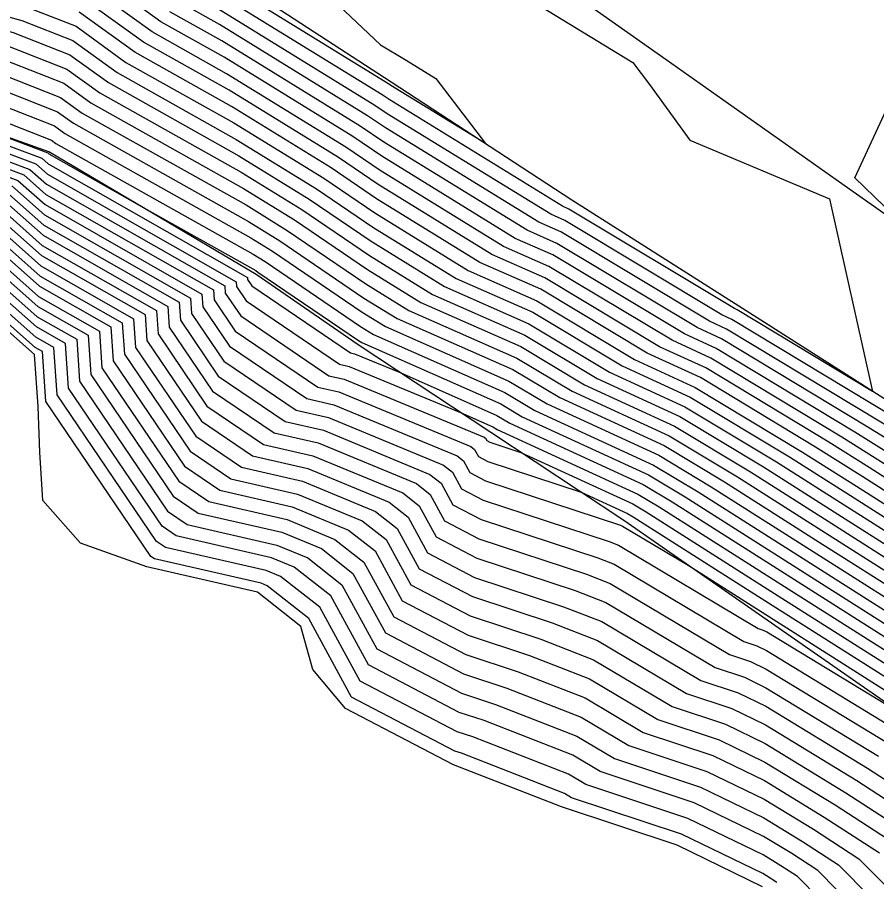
# Model space of a CAD drawing. Extents: x 2188792 to 2191981, y 386090 to 389710.
# Drawn here: x 2189496.01 to 2189532.96, y 386998.36 to 387035.52 of the extents above; entities that cross this region are included whole.
import ezdxf

# ---------------------------------------------------------------- set-up
doc = ezdxf.new("R2010")
doc.units = 0
for name, color, linetype in [('DTM Contours Major', 7, 'Continuous'), ('DTM Contours Minor', 7, 'Continuous'), ('PH Exist DTM Breakline', 7, 'Continuous')]:
    doc.layers.add(name, color=color, linetype=linetype)

msp = doc.modelspace()

# ---------------------------------------------------------------- linework, layer by layer
at = {"layer": 'DTM Contours Major'}
for points in [[(2189496.579, 387035.903), (2189498.535, 387035.133), (2189500.683, 387033.581), (2189505.323, 387030.978), (2189509.186, 387028.598), (2189511.377, 387027.107), (2189515.39, 387024.639), (2189518.348, 387023.332), (2189522.55, 387020.81), (2189525.16, 387019.609), (2189529.773, 387016.829), (2189532.093, 387015.358), (2189534.28, 387013.971)], [(2189541.3, 387012.579), (2189540.62, 387013.01), (2189534.236, 387016.85), (2189533.431, 387017.361), (2189532.577, 387017.903), (2189526.281, 387021.697), (2189525.234, 387022.179), (2189519.206, 387025.796), (2189517.93, 387026.36), (2189511.762, 387030.154), (2189510.758, 387030.837), (2189504.803, 387034.505), (2189502.563, 387035.761)], [(2189474.366, 387021.529), (2189476.486, 387025.406), (2189476.677, 387025.823), (2189476.816, 387027.898), (2189478.811, 387030.392), (2189481.801, 387033.39), (2189483.462, 387034.192), (2189484.901, 387034.346), (2189487.57, 387034.862), (2189491.781, 387034.123), (2189494.699, 387033.322), (2189497.874, 387032.071), (2189498.802, 387031.4), (2189505.843, 387027.45), (2189507.614, 387026.359), (2189510.993, 387024.06), (2189512.85, 387022.918), (2189517.491, 387020.868), (2189519.866, 387019.442), (2189524.039, 387017.522), (2189526.969, 387015.756), (2189530.756, 387013.354), (2189534.324, 387011.091)], [(2189493.133, 387030.931), (2189497.063, 387029.457), (2189497.334, 387029.217), (2189505.908, 387024.329), (2189505.914, 387024.241), (2189506.098, 387023.968), (2189510.337, 387021.094), (2189510.507, 387021.055), (2189512.465, 387020.244), (2189516.633, 387018.403), (2189517.183, 387018.074), (2189522.918, 387015.434), (2189524.165, 387014.683), (2189529.418, 387011.351), (2189534.368, 387008.211)], [(2189495.776, 387028.269), (2189497.178, 387027.026), (2189503.46, 387023.444), (2189503.505, 387022.784), (2189504.89, 387020.739), (2189507.996, 387018.633), (2189509.392, 387018.313), (2189514.335, 387016.267), (2189514.714, 387015.969), (2189515.105, 387015.253), (2189516.046, 387014.761), (2189521.454, 387012.981), (2189521.856, 387012.824), (2189527.859, 387009.246), (2189528.079, 387009.173), (2189528.241, 387009.095), (2189534.155, 387005.494)], [(2189494.489, 387027.08), (2189497.023, 387024.835), (2189501.013, 387022.559), (2189501.097, 387021.328), (2189503.682, 387017.51), (2189505.655, 387016.172), (2189508.277, 387015.572), (2189511.417, 387014.272), (2189512.339, 387013.547), (2189513.289, 387011.808), (2189515.576, 387010.611), (2189519.011, 387009.48), (2189520.962, 387008.719), (2189524.775, 387006.447), (2189526.729, 387005.799), (2189528.171, 387005.099), (2189532.099, 387002.707), (2189535.722, 387000.36)], [(2189493.201, 387025.892), (2189496.867, 387022.643), (2189498.566, 387021.675), (2189498.689, 387019.871), (2189502.474, 387014.281), (2189503.314, 387013.712), (2189507.162, 387012.83), (2189508.499, 387012.277), (2189509.964, 387011.125), (2189511.472, 387008.362), (2189515.106, 387006.462), (2189516.569, 387005.98), (2189520.068, 387004.615), (2189521.691, 387003.647), (2189525.38, 387002.425), (2189528.1, 387001.103), (2189529.773, 387000.085), (2189531.315, 386999.086), (2189532.687, 386997.697)]]:
    msp.add_lwpolyline(points, dxfattribs=at)
at = {"layer": 'DTM Contours Minor'}
for points in [[(2189526.954, 387022.949), (2189526.844, 387023), (2189519.72, 387027.275), (2189519.454, 387027.392), (2189511.992, 387031.982), (2189511.701, 387032.18), (2189504.49, 387036.621), (2189503.692, 387037.07), (2189499.593, 387040.031), (2189499.586, 387040.034), (2189499.451, 387040.071), (2189499.577, 387040.214), (2189499.677, 387040.234), (2189500.222, 387040.342), (2189507.902, 387043.051), (2189509.62, 387041.43), (2189515.531, 387037.815), (2189522.468, 387033.573), (2189523.19, 387032.623), (2189524.927, 387030.236), (2189530.924, 387027.714), (2189532.781, 387019.437), (2189526.954, 387022.949)], [(2189512.069, 387032.591), (2189512.015, 387032.628), (2189504.386, 387037.327), (2189504.068, 387037.506), (2189502.4, 387038.711), (2189505.747, 387039.891), (2189511.63, 387034.341), (2189512.724, 387033.671), (2189514.009, 387032.886), (2189516.134, 387030.091), (2189512.069, 387032.591)], [(2189541.265, 387012.021), (2189540.31, 387012.625), (2189534.244, 387016.274), (2189533.163, 387016.96), (2189532.016, 387017.688), (2189526.057, 387021.279), (2189524.697, 387021.905), (2189519.034, 387025.303), (2189517.422, 387026.015), (2189511.685, 387029.544), (2189510.443, 387030.389), (2189504.907, 387033.799), (2189502.187, 387035.325), (2189499.064, 387037.582)], [(2189490.4, 387036.98), (2189496.203, 387035.387), (2189498.403, 387034.52), (2189500.306, 387033.145), (2189505.427, 387030.272), (2189508.872, 387028.15), (2189511.301, 387026.497), (2189514.882, 387024.294), (2189518.177, 387022.839), (2189522.013, 387020.537), (2189524.936, 387019.192), (2189529.212, 387016.615), (2189531.826, 387014.957), (2189534.289, 387013.395)], [(2189534.253, 387015.698), (2189532.896, 387016.56), (2189531.455, 387017.473), (2189525.833, 387020.862), (2189524.16, 387021.631), (2189518.863, 387024.81), (2189516.914, 387025.671), (2189511.608, 387028.935), (2189510.129, 387029.941), (2189505.011, 387033.094), (2189501.811, 387034.889), (2189498.932, 387036.97)], [(2189490.745, 387036.266), (2189495.827, 387034.871), (2189498.271, 387033.908), (2189499.93, 387032.709), (2189505.531, 387029.567), (2189508.557, 387027.703), (2189511.224, 387025.888), (2189514.374, 387023.95), (2189518.005, 387022.346), (2189521.477, 387020.263), (2189524.712, 387018.774), (2189528.651, 387016.4), (2189531.558, 387014.556), (2189534.297, 387012.819)], [(2189534.262, 387015.122), (2189532.628, 387016.159), (2189530.894, 387017.259), (2189525.609, 387020.444), (2189523.624, 387021.358), (2189518.691, 387024.317), (2189516.406, 387025.327), (2189511.531, 387028.325), (2189509.815, 387029.494), (2189505.115, 387032.389), (2189501.435, 387034.453), (2189498.8, 387036.357)], [(2189541.335, 387013.137), (2189540.93, 387013.394), (2189534.227, 387017.426), (2189533.698, 387017.762), (2189533.137, 387018.117), (2189526.506, 387022.114), (2189525.771, 387022.453), (2189519.377, 387026.289), (2189518.438, 387026.704), (2189511.839, 387030.763), (2189511.072, 387031.285), (2189504.698, 387035.21), (2189502.939, 387036.197)], [(2189534.271, 387014.547), (2189532.361, 387015.758), (2189530.333, 387017.044), (2189525.385, 387020.027), (2189523.087, 387021.084), (2189518.52, 387023.825), (2189515.898, 387024.983), (2189511.454, 387027.716), (2189509.5, 387029.046), (2189505.219, 387031.683), (2189501.059, 387034.017), (2189498.667, 387035.745)], [(2189541.37, 387013.696), (2189541.24, 387013.778), (2189534.218, 387018.002), (2189533.966, 387018.162), (2189533.698, 387018.332), (2189526.73, 387022.532), (2189526.307, 387022.726), (2189519.549, 387026.782), (2189518.946, 387027.048), (2189511.915, 387031.372), (2189511.387, 387031.732), (2189504.594, 387035.916)], [(2189476.02, 387025.294), (2189476.256, 387025.811), (2189476.428, 387028.375), (2189478.024, 387030.37), (2189481.708, 387034.064), (2189483.108, 387034.739), (2189484.32, 387034.869), (2189487.62, 387035.507), (2189491.436, 387034.837), (2189495.075, 387033.838), (2189498.006, 387032.683), (2189499.178, 387031.836), (2189505.739, 387028.156), (2189507.928, 387026.807), (2189511.07, 387024.669), (2189513.358, 387023.262), (2189517.662, 387021.36), (2189520.403, 387019.716), (2189524.263, 387017.939), (2189527.529, 387015.971), (2189531.023, 387013.755), (2189534.315, 387011.667)], [(2189491.09, 387035.551), (2189495.451, 387034.354), (2189498.138, 387033.296), (2189499.554, 387032.273), (2189505.635, 387028.861), (2189508.243, 387027.255), (2189511.147, 387025.278), (2189513.866, 387023.606), (2189517.834, 387021.853), (2189520.94, 387019.989), (2189524.488, 387018.357), (2189528.09, 387016.186), (2189531.291, 387014.155), (2189534.306, 387012.243)], [(2189539.077, 387032.987), (2189539.835, 387032.827), (2189540.595, 387032.375), (2189546.922, 387027.941), (2189547.234, 387027.678), (2189551.975, 387024.4), (2189546.923, 387022.435), (2189540.85, 387021.816), (2189539.309, 387021.933), (2189536.848, 387020.992), (2189534.524, 387026.2), (2189532.012, 387028.621), (2189535.005, 387035.045), (2189539.077, 387032.987)], [(2189474.438, 387020.924), (2189476.951, 387025.517), (2189477.097, 387025.836), (2189477.203, 387027.42), (2189479.597, 387030.415), (2189481.893, 387032.716), (2189483.816, 387033.645), (2189485.482, 387033.823), (2189487.52, 387034.217), (2189492.127, 387033.408), (2189494.324, 387032.805), (2189497.742, 387031.459), (2189498.426, 387030.964), (2189505.947, 387026.745), (2189507.3, 387025.912), (2189510.916, 387023.45), (2189512.342, 387022.574), (2189517.319, 387020.375), (2189519.33, 387019.168), (2189523.815, 387017.104), (2189526.408, 387015.542), (2189530.488, 387012.953), (2189534.333, 387010.515)], [(2189474.511, 387020.318), (2189477.416, 387025.629), (2189477.517, 387025.849), (2189477.59, 387026.943), (2189480.384, 387030.437), (2189481.986, 387032.042), (2189484.17, 387033.097), (2189486.063, 387033.3), (2189487.47, 387033.572), (2189492.472, 387032.694), (2189493.948, 387032.289), (2189497.61, 387030.846), (2189498.05, 387030.528), (2189506.052, 387026.039), (2189506.985, 387025.464), (2189510.839, 387022.841), (2189511.834, 387022.229), (2189517.148, 387019.882), (2189518.793, 387018.895), (2189523.591, 387016.687), (2189525.847, 387015.327), (2189530.221, 387012.553), (2189534.342, 387009.939)], [(2189474.584, 387019.712), (2189477.882, 387025.741), (2189477.937, 387025.862), (2189477.978, 387026.466), (2189481.171, 387030.46), (2189482.078, 387031.369), (2189484.524, 387032.55), (2189486.643, 387032.777), (2189487.42, 387032.927), (2189492.817, 387031.98), (2189493.572, 387031.773), (2189497.477, 387030.234), (2189497.674, 387030.092), (2189506.156, 387025.334), (2189506.671, 387025.016), (2189510.762, 387022.231), (2189511.326, 387021.885), (2189516.976, 387019.389), (2189518.256, 387018.621), (2189523.366, 387016.269), (2189525.286, 387015.112), (2189529.953, 387012.152), (2189534.35, 387009.363)], [(2189474.912, 387018.161), (2189478.585, 387025.022), (2189478.961, 387025.667), (2189482.359, 387029.883), (2189482.533, 387030.026), (2189485.103, 387031.237), (2189487.238, 387031.502), (2189487.556, 387031.626), (2189492.816, 387030.767), (2189493.086, 387030.614), (2189496.806, 387029.219), (2189497.303, 387028.779), (2189505.418, 387024.152), (2189505.432, 387023.95), (2189505.857, 387023.323), (2189509.869, 387020.602), (2189510.284, 387020.507), (2189515.063, 387018.528), (2189516.461, 387017.911), (2189516.646, 387017.8), (2189522.694, 387015.017), (2189523.604, 387014.468), (2189529.15, 387010.95), (2189534.377, 387007.635)], [(2189493.98, 387030.947), (2189497.321, 387029.695), (2189497.365, 387029.656), (2189501.446, 387027.329), (2189506.26, 387024.628), (2189506.357, 387024.568), (2189510.686, 387021.622), (2189510.818, 387021.541), (2189516.804, 387018.896), (2189517.719, 387018.347), (2189523.142, 387015.852), (2189524.725, 387014.898), (2189529.685, 387011.751), (2189534.359, 387008.787)], [(2189493.039, 387030.298), (2189496.548, 387028.982), (2189497.271, 387028.341), (2189504.929, 387023.975), (2189504.95, 387023.658), (2189505.615, 387022.677), (2189509.401, 387020.11), (2189510.061, 387019.958), (2189516.086, 387017.464), (2189516.14, 387017.422), (2189516.195, 387017.321), (2189516.328, 387017.251), (2189517.661, 387016.812), (2189522.47, 387014.599), (2189523.043, 387014.254), (2189528.883, 387010.549), (2189534.386, 387007.059)], [(2189492.991, 387029.981), (2189496.291, 387028.744), (2189497.24, 387027.902), (2189504.439, 387023.798), (2189504.469, 387023.367), (2189505.373, 387022.031), (2189508.932, 387019.618), (2189509.838, 387019.41), (2189515.502, 387017.065), (2189515.665, 387016.938), (2189515.832, 387016.631), (2189516.234, 387016.421), (2189520.259, 387015.096), (2189522.245, 387014.182), (2189522.482, 387014.039), (2189528.615, 387010.149), (2189534.395, 387006.483)], [(2189492.944, 387029.665), (2189496.033, 387028.506), (2189497.209, 387027.464), (2189503.95, 387023.621), (2189503.987, 387023.076), (2189505.132, 387021.385), (2189508.464, 387019.125), (2189509.615, 387018.862), (2189514.919, 387016.666), (2189515.19, 387016.453), (2189515.468, 387015.942), (2189516.14, 387015.591), (2189521.943, 387013.681), (2189522.035, 387013.645), (2189524.846, 387011.97), (2189528.348, 387009.748), (2189534.403, 387005.907)], [(2189495.518, 387028.031), (2189497.147, 387026.588), (2189502.971, 387023.267), (2189503.024, 387022.493), (2189504.648, 387020.094), (2189507.528, 387018.141), (2189509.169, 387017.765), (2189513.751, 387015.868), (2189514.239, 387015.484), (2189514.742, 387014.564), (2189515.952, 387013.931), (2189520.966, 387012.28), (2189521.677, 387012.003), (2189527.242, 387008.686), (2189527.809, 387008.499), (2189528.227, 387008.295), (2189533.96, 387004.805)], [(2189495.261, 387027.793), (2189497.116, 387026.149), (2189502.481, 387023.09), (2189502.542, 387022.202), (2189504.407, 387019.448), (2189507.059, 387017.649), (2189508.946, 387017.217), (2189513.168, 387015.469), (2189513.764, 387015), (2189514.379, 387013.875), (2189515.858, 387013.101), (2189520.477, 387011.58), (2189521.498, 387011.182), (2189526.625, 387008.127), (2189527.539, 387007.824), (2189528.213, 387007.496), (2189533.495, 387004.281)], [(2189494.746, 387027.318), (2189497.054, 387025.273), (2189501.502, 387022.736), (2189501.579, 387021.619), (2189503.924, 387018.156), (2189506.123, 387016.665), (2189508.5, 387016.12), (2189512, 387014.671), (2189512.814, 387014.031), (2189513.652, 387012.497), (2189515.67, 387011.441), (2189519.5, 387010.18), (2189521.141, 387009.54), (2189525.392, 387007.007), (2189526.999, 387006.474), (2189528.185, 387005.898), (2189532.564, 387003.232), (2189535.459, 387001.357)], [(2189495.003, 387027.556), (2189497.085, 387025.711), (2189501.992, 387022.913), (2189502.06, 387021.91), (2189504.165, 387018.802), (2189506.591, 387017.157), (2189508.723, 387016.668), (2189512.584, 387015.07), (2189513.289, 387014.515), (2189514.015, 387013.186), (2189515.764, 387012.271), (2189519.989, 387010.88), (2189521.32, 387010.361), (2189526.009, 387007.567), (2189527.269, 387007.149), (2189528.199, 387006.697), (2189533.03, 387003.756)], [(2189494.231, 387026.843), (2189496.992, 387024.396), (2189500.523, 387022.382), (2189500.615, 387021.036), (2189503.44, 387016.864), (2189505.187, 387015.68), (2189508.054, 387015.024), (2189510.833, 387013.873), (2189511.864, 387013.062), (2189512.925, 387011.118), (2189515.482, 387009.781), (2189518.523, 387008.78), (2189520.783, 387007.898), (2189524.158, 387005.887), (2189526.46, 387005.125), (2189528.157, 387004.3), (2189531.634, 387002.183), (2189534.841, 387000.105)], [(2189493.974, 387026.605), (2189496.96, 387023.958), (2189500.034, 387022.206), (2189500.134, 387020.745), (2189503.199, 387016.219), (2189504.718, 387015.188), (2189507.831, 387014.475), (2189510.25, 387013.474), (2189511.389, 387012.578), (2189512.562, 387010.429), (2189515.388, 387008.951), (2189518.034, 387008.08), (2189520.605, 387007.077), (2189523.542, 387005.327), (2189526.19, 387004.45), (2189528.143, 387003.5), (2189531.168, 387001.658), (2189533.959, 386999.85)], [(2189493.459, 387026.13), (2189496.898, 387023.081), (2189499.055, 387021.852), (2189499.17, 387020.163), (2189502.716, 387014.927), (2189503.782, 387014.204), (2189507.385, 387013.379), (2189509.082, 387012.676), (2189510.439, 387011.609), (2189511.836, 387009.051), (2189515.2, 387007.292), (2189517.057, 387006.68), (2189520.247, 387005.436), (2189522.308, 387004.207), (2189525.65, 387003.1), (2189528.115, 387001.902), (2189530.238, 387000.61), (2189532.196, 386999.341), (2189533.294, 386998.23)], [(2189493.716, 387026.367), (2189496.929, 387023.52), (2189499.545, 387022.029), (2189499.652, 387020.454), (2189502.957, 387015.573), (2189504.25, 387014.696), (2189507.608, 387013.927), (2189509.666, 387013.075), (2189510.914, 387012.093), (2189512.199, 387009.74), (2189515.294, 387008.121), (2189517.546, 387007.38), (2189520.426, 387006.256), (2189522.925, 387004.767), (2189525.92, 387003.775), (2189528.129, 387002.701), (2189530.703, 387001.134), (2189533.078, 386999.596)], [(2189531.472, 386996.632), (2189529.552, 386998.576), (2189528.842, 386999.036), (2189528.072, 386999.505), (2189524.84, 387001.076), (2189520.458, 387002.528), (2189519.711, 387002.973), (2189515.591, 387004.58), (2189514.918, 387004.802), (2189510.746, 387006.984), (2189509.014, 387010.156), (2189507.332, 387011.479), (2189506.716, 387011.734), (2189502.377, 387012.727), (2189501.991, 387012.989), (2189497.725, 387019.289), (2189497.587, 387021.321), (2189496.805, 387021.767), (2189492.686, 387025.417)], [(2189532.079, 386997.165), (2189530.433, 386998.831), (2189529.307, 386999.561), (2189528.086, 387000.304), (2189525.11, 387001.751), (2189521.075, 387003.088), (2189519.89, 387003.794), (2189516.08, 387005.28), (2189515.012, 387005.632), (2189511.109, 387007.673), (2189509.489, 387010.64), (2189507.915, 387011.878), (2189506.939, 387012.282), (2189502.845, 387013.22), (2189502.232, 387013.635), (2189498.207, 387019.58), (2189498.076, 387021.498), (2189496.836, 387022.205), (2189492.944, 387025.654)], [(2189528.67, 386998.321), (2189528.377, 386998.512), (2189528.058, 386998.706), (2189524.57, 387000.401), (2189519.841, 387001.968), (2189519.532, 387002.152), (2189515.103, 387003.88), (2189514.825, 387003.972), (2189510.383, 387006.295), (2189508.539, 387009.671), (2189506.748, 387011.08), (2189506.493, 387011.185), (2189501.909, 387012.235), (2189501.749, 387012.344), (2189497.244, 387018.997), (2189497.097, 387021.144), (2189496.774, 387021.328), (2189492.429, 387025.179)]]:
    msp.add_lwpolyline(points, dxfattribs=at)
at = {"layer": 'PH Exist DTM Breakline'}
for points in [[(2189599.036, 386977.084), (2189593.131, 386985.961), (2189585.789, 386991.235), (2189578.446, 386996.508), (2189571.104, 387001.781), (2189563.084, 387007.092), (2189555.064, 387012.403), (2189547.044, 387017.714), (2189539.024, 387023.025), (2189531.466, 387028.358), (2189523.908, 387033.69), (2189516.349, 387039.023)], [(2189580.068, 386930.098), (2189586.73, 386941.424), (2189590.745, 386953.083), (2189594.024, 386959.888), (2189593.705, 386963.972), (2189592.294, 386968.417), (2189586.43, 386976.86), (2189583.973, 386980.959), (2189579.547, 386985.461), (2189576.525, 386988.393), (2189570.928, 386992.101), (2189565.332, 386995.808), (2189557.245, 387001.514), (2189551.959, 387005.662), (2189546.673, 387009.811), (2189541.387, 387013.96), (2189534.21, 387018.528), (2189527.033, 387023.096), (2189519.856, 387027.664), (2189512.087, 387032.73), (2189504.317, 387037.795)], [(2189510.662, 387021.436), (2189506.284, 387024.465), (2189497.371, 387029.741), (2189493.179, 387031.232), (2189487.359, 387032.133), (2189485.02, 387031.784), (2189482.199, 387030.489), (2189478.455, 387025.878), (2189474.764, 387018.212), (2189471.857, 387006.563), (2189472.52, 386998.134), (2189474.118, 386990.238), (2189475.716, 386982.342)], [(2189528.048, 386998.142), (2189524.38, 386999.925), (2189519.406, 387001.573), (2189514.758, 387003.386), (2189510.126, 387005.808), (2189508.712, 387007.482), (2189508.204, 387009.33), (2189506.336, 387010.798), (2189501.579, 387011.888), (2189498.728, 387012.912), (2189497.112, 387014.75), (2189496.976, 387016.82), (2189496.904, 387018.792), (2189496.752, 387021.019), (2189492.247, 387025.011), (2189489.528, 387026.55), (2189486.028, 387025.184), (2189484.033, 387023.552), (2189479.889, 387016.445), (2189478.05, 387010.766), (2189478.086, 387007.629), (2189479.46, 386996.424)], [(2189573.794, 386935.22), (2189575.862, 386942.507), (2189577.929, 386949.794), (2189579.272, 386955.158), (2189577.861, 386965.198), (2189572.751, 386975.276), (2189567.767, 386980.327), (2189561.874, 386984.347), (2189555.981, 386988.367), (2189548.278, 386994.698), (2189540.575, 387001.029), (2189534.413, 387005.315), (2189528.25, 387009.601), (2189522.088, 387013.888), (2189516.375, 387017.662), (2189510.662, 387021.436)]]:
    msp.add_lwpolyline(points, dxfattribs=at)

doc.saveas('drawing.dxf')
